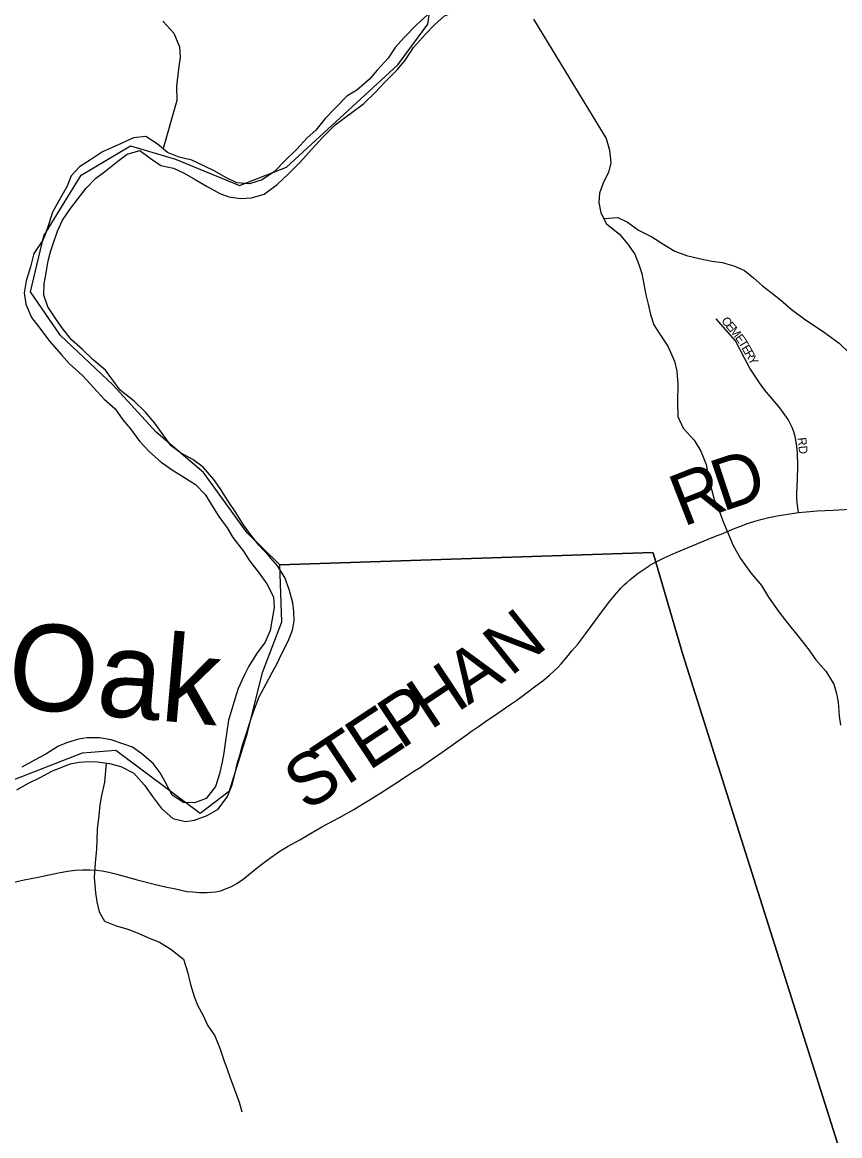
# Model space of a CAD drawing. Extents: x 1451455 to 1749751, y 218250 to 574981.
# Drawn here: x 1575046 to 1579778, y 361334 to 367778 of the extents above; entities that cross this region are included whole.
import ezdxf

# ---------------------------------------------------------------- set-up
doc = ezdxf.new("R2010")
doc.units = 0
for name, color, linetype in [('GM_X_County_Road', 7, 'Continuous'), ('GM_X_County_Road_Text', 7, 'Continuous'), ('GM_X_Major_River', 7, 'Continuous'), ('GM_X_Major_River_Text', 7, 'Continuous'), ('GM_X_Minor_River', 7, 'Continuous'), ('GM_X_Township', 7, 'Continuous'), ('GM_X_Township_Subdivision', 7, 'Continuous'), ('GM_X_Township_Subdivision_Text', 7, 'Continuous')]:
    doc.layers.add(name, color=color, linetype=linetype)

msp = doc.modelspace()

# ---------------------------------------------------------------- linework, layer by layer
at = {"layer": 'GM_X_County_Road'}
for points in [[(1579539.5, 364941.3), (1579582.9, 364945.1), (1579648, 364950.9), (1579739.5, 364955.5), (1579804.9, 364958), (1580050.8, 364967.1), (1580145.7, 364971.4), (1580309.5, 364977.5), (1580604.3, 364985.5), (1580745.2, 364990.5), (1581027, 364999.7), (1581135.2, 365002.6), (1581318.8, 365006.8)], [(1578675, 364633.2), (1578678.7, 364635.6), (1578710.8, 364653.1), (1578761.2, 364678.6), (1578831.9, 364709.2), (1578947.9, 364758.1), (1579016.4, 364785.9), (1579058.3, 364803.3), (1579100.6, 364819.8), (1579118.6, 364828), (1579163.8, 364846.6), (1579215.3, 364866.7), (1579242.7, 364876.8), (1579280.2, 364888.4), (1579321, 364899.9), (1579368.5, 364911.4), (1579416.1, 364921.3), (1579477.1, 364931.3), (1579539.5, 364941.3)], [(1574893.9, 362778.3), (1575057.1, 362814.2), (1575137.1, 362831.2), (1575255.7, 362855.6), (1575307, 362864.9), (1575352.3, 362870.8), (1575394.5, 362873.6), (1575436.8, 362873.6), (1575475.8, 362871.2), (1575508.1, 362867.3), (1575546.5, 362860.3), (1575594.1, 362848.7), (1575710.9, 362815.8), (1575809.2, 362789.4), (1575882.8, 362772), (1575924.9, 362764.1), (1575998.7, 362748.4), (1576033.7, 362744.8), (1576070.9, 362741.9), (1576116.1, 362742.6), (1576136.5, 362743.3), (1576164.2, 362746.2), (1576195.6, 362752.1), (1576223.3, 362762.3), (1576254, 362775.4), (1576288.3, 362792.9), (1576324.7, 362818.4), (1576418.1, 362893.6), (1576471.4, 362933.7), (1576531.2, 362977.5), (1576581.1, 363008.2), (1576653.3, 363047.1), (1576701.2, 363075.8), (1576760.9, 363110.2), (1576780.9, 363121.4), (1576841.3, 363154.2), (1576881.5, 363176.3), (1576913.1, 363193.9), (1576964.5, 363223), (1577020.8, 363256.5), (1577059.4, 363280.7), (1577120.8, 363318.4), (1577202.3, 363370.7), (1577275.2, 363418.8), (1577316.1, 363445.1), (1577348.7, 363465.7), (1577370.4, 363480.4), (1577475.8, 363553), (1577529.5, 363590.8), (1577622.7, 363657.8), (1577646.9, 363674.5), (1577687.2, 363702.7), (1577728, 363730.8), (1577799.7, 363779.2), (1577869, 363828), (1577908.4, 363855.8), (1577939.8, 363877.7), (1577971.2, 363901), (1578011.2, 363931.6), (1578060.9, 363968.1), (1578097.3, 363998.7), (1578125.8, 364025), (1578144.7, 364042.5), (1578165.9, 364065.8), (1578198, 364103), (1578227.9, 364141), (1578261.8, 364179.3), (1578308.6, 364240.7), (1578383.3, 364343.8), (1578439.5, 364417.4), (1578474.5, 364459.8), (1578511.7, 364503.5), (1578529.9, 364522.5), (1578546, 364536.3), (1578563.3, 364551.4), (1578575.3, 364561.8), (1578610.9, 364589.9), (1578650.9, 364617.6), (1578675, 364633.2)]]:
    msp.add_lwpolyline(points, dxfattribs=at)
at = {"layer": 'GM_X_Major_River'}
for points in [[(1577737.7, 367914.6), (1577671.8, 367917.7), (1577599.8, 367911), (1577533.6, 367894.1), (1577463.3, 367873.3), (1577392.5, 367820.5), (1577329.6, 367765.6), (1577254.3, 367688.9), (1577205.3, 367631.7), (1577164.3, 367570.3), (1577101.1, 367501.4), (1577056.2, 367448.2), (1576983.2, 367385.4), (1576924.6, 367350.4), (1576799.3, 367222.2)], [(1576856.7, 367185.1), (1577021.7, 367306.7), (1577088.7, 367371.5), (1577143.8, 367432.6), (1577219, 367505.4), (1577263.9, 367560.6), (1577311.2, 367631.8), (1577380.5, 367708.7), (1577431.4, 367763.8), (1577490.2, 367814.8), (1577556.6, 367839.7), (1577626.7, 367854.5), (1577692.7, 367859.3), (1577758.6, 367856.2)], [(1576799.3, 367222.2), (1576746, 367153), (1576695.1, 367109.9), (1576635.9, 367044.9), (1576568.6, 366978), (1576505.4, 366915), (1576434.4, 366866.2), (1576361.9, 366843.5), (1576287.9, 366848.9), (1576224.4, 366880), (1576161.1, 366917.2), (1576097.6, 366948.4), (1576028.1, 366979.7), (1575954.3, 366997.1), (1575886.8, 367024.3), (1575827.6, 367075.5), (1575760.3, 367116.7), (1575690.1, 367110), (1575617.5, 367077.2), (1575563, 367052.2), (1575510.5, 367029.1), (1575441.6, 366982.3), (1575376.7, 366941.4), (1575329.7, 366890.2), (1575306.6, 366830.5), (1575268.1, 366762.3), (1575220.8, 366678.4), (1575199.3, 366611.7), (1575177.2, 366544.5), (1575164.9, 366517.1), (1575113.2, 366439.5), (1575093.8, 366363.7), (1575068.3, 366282.1), (1575057, 366212.2), (1575065.8, 366145.9), (1575098.4, 366069.2), (1575153.2, 366000.1), (1575204, 365933.1), (1575272.6, 365853.8), (1575317.7, 365802.9), (1575394.5, 365733.4), (1575459.3, 365662.2), (1575520.1, 365597), (1575583.2, 365541.8), (1575628, 365476.9), (1575673.1, 365426), (1575723.8, 365353), (1575782.8, 365291.8), (1575849.7, 365232.5), (1575918.9, 365183.2), (1575990.2, 365139.9), (1576049.6, 365102.8), (1576104.6, 365045.7), (1576151.2, 364970.8), (1576184.3, 364918.1), (1576231.1, 364853.2), (1576264.1, 364796.5), (1576324.8, 364719.3), (1576363.7, 364658.5), (1576416.5, 364589.5), (1576461.4, 364528.6), (1576500.1, 364453.8), (1576504.9, 364391.6), (1576491.5, 364313.7), (1576480.4, 364257.8), (1576451.2, 364190.3), (1576401.9, 364123.1), (1576356.5, 364051.8), (1576329.4, 363994.2), (1576296.1, 363922.7), (1576276.9, 363861), (1576260, 363809.2), (1576240.6, 363739.5), (1576229.4, 363673.6), (1576222.5, 363621.6), (1576213.1, 363549.7), (1576202.2, 363497.8), (1576186.9, 363428), (1576163.5, 363354.3), (1576110.2, 363285.2), (1576043.6, 363260.3), (1575979.6, 363263.5), (1575914.3, 363304.7), (1575873.7, 363381.6), (1575844.6, 363434.2), (1575803.6, 363489), (1575738.6, 363544.2), (1575683.2, 363583.3), (1575627.5, 363602.3), (1575559.9, 363625.6), (1575492, 363636.8), (1575421.9, 363636.1), (1575371.8, 363629), (1575301.3, 363608.2), (1575250.9, 363587.1), (1575182, 363542.2), (1575117.3, 363507.4), (1575042.4, 363466.7)], [(1575014, 363335), (1575078.7, 363371.9), (1575149.4, 363406.7), (1575220.2, 363445.4), (1575270.6, 363464.6), (1575323.1, 363485.6), (1575375.3, 363496.7), (1575427.4, 363499.8), (1575481.5, 363498.8), (1575551.3, 363487.5), (1575617.1, 363470.3), (1575692.5, 363432.9), (1575753.2, 363363.7), (1575800.1, 363296.8), (1575852.8, 363227.7), (1575917.9, 363170.5), (1575991.6, 363153.1), (1576043.8, 363160.2), (1576116.3, 363186.9), (1576179.1, 363223.8), (1576234.5, 363297), (1576261.8, 363364.5), (1576276.9, 363424.4), (1576290, 363486.2), (1576307.1, 363542), (1576320, 363593.8), (1576345.5, 363669.5), (1576362.5, 363725.2), (1576387.9, 363798.9), (1576417.3, 363874.5), (1576458.8, 363953.8), (1576492, 364015.3), (1576521, 364066.8), (1576548, 364124.5), (1576585.4, 364195.9), (1576610.6, 364259.5), (1576619.6, 364313.4), (1576618.6, 364367.5), (1576611.5, 364417.7), (1576590.9, 364496.2), (1576566.2, 364564.7), (1576523.3, 364631.6), (1576474.3, 364688.5), (1576415.4, 364751.7), (1576362.6, 364818.7), (1576327.5, 364869.4), (1576282.8, 364940.3), (1576238, 365007.2), (1576191.3, 365080.2), (1576154.2, 365132.9), (1576093.5, 365204.1), (1576034.2, 365247.2), (1575960.9, 365286.6), (1575907.6, 365327.6), (1575860.7, 365390.6), (1575813.9, 365457.5), (1575757, 365524.6), (1575694.1, 365585.8), (1575613.2, 365649.4), (1575564.3, 365714.3), (1575527.2, 365765.1), (1575456.3, 365824.5), (1575395.3, 365883.6), (1575330.3, 365940.9), (1575275.5, 366012), (1575240.4, 366062.7), (1575193.6, 366131.6), (1575170.8, 366198.1), (1575172.1, 366264.2), (1575183.3, 366328.1), (1575196.5, 366397.9), (1575209.5, 366449.8), (1575228.6, 366507.5), (1575249.8, 366569.2), (1575279, 366632.8), (1575324.2, 366700), (1575363.2, 366751.4), (1575416.5, 366818.5), (1575471.6, 366875.6), (1575522.3, 366912.7), (1575599.6, 366975.4), (1575652.3, 367014.5), (1575726.8, 367037.2), (1575786.1, 366992.1), (1575847.3, 366948.9), (1575921.1, 366933.6), (1575982.6, 366904.4), (1576046.1, 366869.2), (1576115.4, 366827.9), (1576188.7, 366786.6), (1576242.4, 366767.6), (1576308.3, 366758.4), (1576372.4, 366763.2), (1576446.9, 366783.9), (1576522, 366838.6), (1576589.2, 366903.5), (1576650.4, 366964.5), (1576721.9, 367043.3), (1576787.3, 367116.2), (1576856.7, 367185.1)]]:
    msp.add_lwpolyline(points, dxfattribs=at)
at = {"layer": 'GM_X_Minor_River'}
for points in [[(1578005.5, 367796.3), (1578425.5, 367105.8), (1578444.5, 367037.4), (1578453.5, 366965.1), (1578438.7, 366909.2), (1578410, 366853.6), (1578387.1, 366789.8), (1578384.3, 366735.7), (1578395.5, 366675.5), (1578428.5, 366610.9), (1578503.6, 366551.7), (1578548.8, 366496.9), (1578591.9, 366436.2), (1578615.1, 366375.8), (1578632.3, 366323.4), (1578643.5, 366263.1), (1578656.6, 366200.8), (1578669.8, 366146.6), (1578682.9, 366086.3), (1578702.1, 366027.9), (1578737.3, 365973.3), (1578782.3, 365904.5), (1578821, 365817.8), (1578834.2, 365759.5), (1578841.1, 365683.3), (1578839.7, 365579.1), (1578840.5, 365496.9), (1578871.5, 365428.4), (1578934.5, 365359.3), (1578973.6, 365296.7), (1579004.4, 365218.1), (1579021.2, 365131.7), (1579038.3, 365069.3), (1579051.6, 365017), (1579086.4, 364934.4), (1579105.7, 364884), (1579126.9, 364833.6), (1579161.7, 364751), (1579204.6, 364674.2), (1579261.4, 364593.3), (1579324.3, 364518.2), (1579365.3, 364451.5), (1579426.1, 364366.5), (1579471.2, 364305.7), (1579536, 364226.7), (1579592.9, 364153.7), (1579640, 364088.9), (1579697, 364022), (1579743.9, 363947.2), (1579759.1, 363892.8), (1579768.4, 363842.6), (1579775.3, 363762.4), (1579782.5, 363710.2)], [(1575859.9, 367784.5), (1575922.7, 367715.4), (1575955.3, 367636.8), (1575960.3, 367576.7), (1575951.5, 367522.9), (1575939.6, 367409), (1575940.2, 367324.9), (1575860.6, 367046.9)], [(1578412.2, 366642.8), (1578493, 366648), (1578548.6, 366621.2), (1578613.9, 366576.1), (1578691.3, 366537), (1578760.6, 366491.9), (1578824, 366452.9), (1578891.6, 366427.9), (1578965.3, 366410.8), (1579037, 366395.7), (1579096.8, 366388.9), (1579164.5, 366367.9), (1579226, 366340.9), (1579279.4, 366300.1), (1579330.7, 366253.3), (1579382.1, 366214.5), (1579435.5, 366171.6), (1579496.7, 366118.6), (1579571.8, 366061.5), (1579690.6, 365983.6), (1579775.6, 365920.3), (1579836.8, 365861.3)], [(1575531.4, 363490.7), (1575521.5, 363380.5), (1575504.3, 363302.6), (1575495.4, 363248.7), (1575488.4, 363186.7), (1575479.1, 363108.7), (1575478.1, 363044.6), (1575475.3, 362992.5), (1575468, 362912.5), (1575462.6, 362828.4), (1575469.2, 362740.1), (1575478.4, 362687.9), (1575491.4, 362629.6), (1575522.6, 362575), (1575590.2, 362547.8), (1575652, 362530.8), (1575707.7, 362509.9), (1575787.2, 362474.5), (1575840.9, 362453.6), (1575906.3, 362414.5), (1575979.4, 362355.2), (1576002.3, 362282.7), (1576019.1, 362208.3), (1576040, 362139.8), (1576063.1, 362085.4), (1576092.2, 362028.8), (1576117.4, 361974.3), (1576160.4, 361911.5), (1576189.3, 361840.9), (1576212.2, 361770.4), (1576231.4, 361720), (1576248.6, 361669.6), (1576273.5, 361601.1), (1576302.4, 361528.5), (1576317.5, 361472.1)]]:
    msp.add_lwpolyline(points, dxfattribs=at)
at = {"layer": 'GM_X_Township'}
for points in [[(1574930.4, 363369.3), (1575393.7, 363549.8), (1575588.2, 363565.8), (1576075.6, 363200.8), (1576246.1, 363329.2), (1576350.4, 363666.1), (1576436.6, 364015), (1576549, 364307.8), (1576536.9, 364638.7), (1576348.4, 364823.2), (1576095.7, 365172.2), (1575820.9, 365406.8), (1575570.2, 365679.5), (1575267.3, 365966.3), (1575092.9, 366218.9), (1575171.1, 366541.8), (1575387.7, 366892.8), (1575672.5, 367063.2), (1575933.3, 366987), (1576304.3, 366834.6), (1576575.1, 366938.9), (1577220.9, 367532.2), (1577393.4, 367767.6), (1577437.5, 368065.9)], [(1580333.2, 359498), (1578869.1, 364120.1), (1578699.9, 364699.9), (1578697, 364709.8), (1576536.9, 364638.7), (1576348.4, 364823.2), (1576095.7, 365172.2), (1575820.9, 365406.8), (1575570.2, 365679.5), (1575267.3, 365966.3), (1575092.9, 366218.9), (1575171.1, 366541.8), (1575387.7, 366892.8), (1575672.5, 367063.2), (1575933.3, 366987), (1576304.3, 366834.6), (1576575.1, 366938.9), (1577220.9, 367532.2), (1577393.4, 367767.6), (1577437.5, 368065.9)], [(1574930.4, 363369.3), (1575393.7, 363549.8), (1575588.2, 363565.8), (1576075.6, 363200.8), (1576246.1, 363329.2), (1576350.4, 363666.1), (1576436.6, 364015), (1576549, 364307.8), (1576536.9, 364638.7), (1578697, 364709.8), (1578699.9, 364699.9), (1578869.1, 364120.1), (1580333.2, 359498)]]:
    msp.add_lwpolyline(points, dxfattribs=at)
at = {"layer": 'GM_X_Township_Subdivision'}
msp.add_lwpolyline([(1579539.5, 364941.3), (1579532.5, 364997.7), (1579530.7, 365023.8), (1579530.7, 365053.3), (1579533.6, 365132), (1579534.8, 365210.8), (1579532.7, 365286.2), (1579530.3, 365322.2), (1579526.8, 365348.2), (1579520.1, 365380.2), (1579512.1, 365408.6), (1579502.9, 365433.2), (1579491.8, 365456.9), (1579478.8, 365479.7), (1579460.5, 365506.9), (1579430.6, 365546.1), (1579345.1, 365649.9), (1579313.6, 365691.9), (1579284, 365735.2), (1579258.4, 365777.1), (1579227.8, 365834.6), (1579175, 365934.9), (1579063.3, 366062.8)], dxfattribs=at)

# ---------------------------------------------------------------- texts
at = {"layer": 'GM_X_County_Road_Text'}
for s, rotation, p in [('D', 18.4816, (1579097.9, 364944.4)), ('R', 21.28536, (1578871.9, 364856.3)), ('N', 38.74771, (1577872.4, 363987.3)), ('A', 33.50488, (1577628, 363823.9)), ('H', 33.4726, (1577407.7, 363678.2)), ('P', 33.4701, (1577238.8, 363566.6)), ('E', 33.47018, (1577051.6, 363442.8)), ('T', 33.46147, (1576864.4, 363319.1)), ('S', 32.62788, (1576689.9, 363207.3))]:
    msp.add_text(s, height=300, rotation=rotation, dxfattribs=at).set_placement(p)
at = {"layer": 'GM_X_Major_River_Text'}
msp.add_text('Oak', height=500, rotation=354.99995, dxfattribs=at).set_placement((1574948.3, 363814.8))
at = {"layer": 'GM_X_Township_Subdivision_Text'}
for s, rotation, p in [('C', 310.42652, (1579089.2, 366048.6)), ('E', 310.42652, (1579114.9, 366018.4)), ('M', 308.64636, (1579137.5, 365991.9)), ('E', 305.08604, (1579169.9, 365951.4)), ('T', 301.52572, (1579189.7, 365923.2)), ('E', 299.74556, (1579207.9, 365893.6)), ('R', 299.74556, (1579225.4, 365863)), ('Y', 299.74556, (1579245, 365828.6)), ('RD', 275.70951, (1579534.4, 365373.2))]:
    msp.add_text(s, height=50, rotation=rotation, dxfattribs=at).set_placement(p)

doc.saveas('drawing.dxf')
